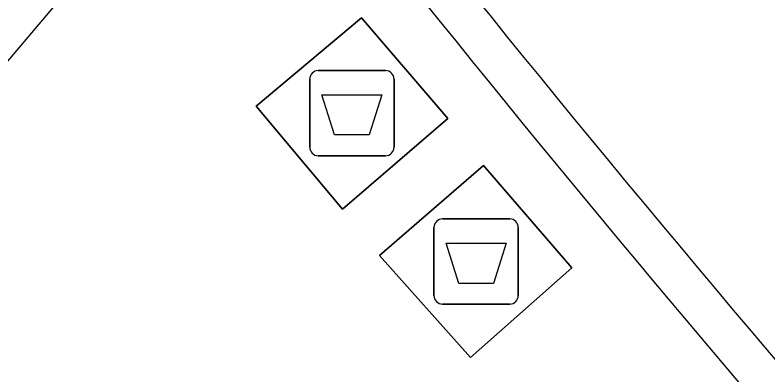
# Model space of a CAD drawing. Extents: x 161087 to 161926, y 382572 to 383873.
# Drawn here: x 161655.19 to 161664.03, y 383113.65 to 383117.88 of the extents above; entities that cross this region are included whole.
import ezdxf

# ---------------------------------------------------------------- set-up
doc = ezdxf.new("R2010")
doc.units = 0
for name, color, linetype in [('IMGEO_Afval_apart_plaats', 7, 'Continuous'), ('IMGEO_Groenvoorziening', 7, 'Continuous'), ('IMGEO_Lijnafwatering', 7, 'Continuous'), ('IMGEO_Muur', 7, 'Continuous'), ('IMGEO_Voetgangersgebied_open', 7, 'Continuous'), ('IMGEO_Voetpad_gesloten', 7, 'Continuous')]:
    doc.layers.add(name, color=color, linetype=linetype)

msp = doc.modelspace()

# ---------------------------------------------------------------- linework, layer by layer
at = {"layer": 'IMGEO_Afval_apart_plaats'}
for p, q in [((161658.7491, 383117.2265), (161659.5389, 383117.2265)), ((161659.5389, 383117.2265), (161658.7491, 383117.2265)), ((161658.6491, 383116.3275), (161658.6491, 383117.1265)), ((161658.6491, 383117.1265), (161658.6491, 383116.3275)), ((161659.6389, 383117.1265), (161659.6389, 383116.3275)), ((161659.6389, 383116.3275), (161659.6389, 383117.1265)), ((161659.5389, 383116.2275), (161658.7491, 383116.2275)), ((161658.7491, 383116.2275), (161659.5389, 383116.2275)), ((161660.2071, 383115.4855), (161660.9969, 383115.4855)), ((161660.9969, 383115.4855), (161660.2071, 383115.4855)), ((161660.1071, 383114.5865), (161660.1071, 383115.3855)), ((161660.1071, 383115.3855), (161660.1071, 383114.5865)), ((161661.0969, 383115.3855), (161661.0969, 383114.5865)), ((161661.0969, 383114.5865), (161661.0969, 383115.3855)), ((161660.9969, 383114.4865), (161660.2071, 383114.4865)), ((161660.2071, 383114.4865), (161660.9969, 383114.4865))]:
    msp.add_line(p, q, dxfattribs=at)
for points in [[(161658.7918, 383116.9414), (161659.4962, 383116.9414), (161659.3474, 383116.4705), (161658.9406, 383116.4705), (161658.7918, 383116.9414)], [(161660.2498, 383115.2004), (161660.9542, 383115.2004), (161660.8054, 383114.7295), (161660.3986, 383114.7295), (161660.2498, 383115.2004)]]:
    msp.add_lwpolyline(points, dxfattribs=at)
for centre, start, end in [((161658.7491, 383117.1265), 90, 180), ((161658.7491, 383117.1265), 90, 180), ((161659.5389, 383117.1265), 0, 90), ((161659.5389, 383117.1265), 360, 90), ((161658.7491, 383116.3275), 180, 270), ((161658.7491, 383116.3275), 180, 270), ((161659.5389, 383116.3275), 270, 0), ((161659.5389, 383116.3275), 270, 0), ((161660.2071, 383115.3855), 90, 180), ((161660.2071, 383115.3855), 90, 180), ((161660.9969, 383115.3855), 0, 90), ((161660.9969, 383115.3855), 360, 90), ((161660.2071, 383114.5865), 180, 270), ((161660.2071, 383114.5865), 180, 270), ((161660.9969, 383114.5865), 270, 0), ((161660.9969, 383114.5865), 270, 0)]:
    msp.add_arc(centre, 0.1, start, end, dxfattribs=at)
at = {"layer": 'IMGEO_Groenvoorziening'}
for centre, radius, start, end in [((161792.983, 383224.6177), 169.9309, 206.322636, 219.436813), ((161832.5531, 383257.0029), 221.0639, 219.404644, 224.817046)]:
    msp.add_arc(centre, radius, start, end, dxfattribs=at)
at = {"layer": 'IMGEO_Lijnafwatering'}
msp.add_lwpolyline([(161652.497, 383114.258), (161656.7, 383119.227)], dxfattribs=at)
at = {"layer": 'IMGEO_Muur'}
for centre, radius, start, end in [((161792.983, 383224.6177), 169.9309, 206.322636, 219.436813), ((161793.0598, 383224.6693), 170.5231, 212.672764, 219.43393), ((161832.5531, 383257.0029), 221.0639, 219.404644, 224.817046), ((161832.2717, 383256.7537), 221.1884, 219.401216, 229.142601)]:
    msp.add_arc(centre, radius, start, end, dxfattribs=at)
at = {"layer": 'IMGEO_Voetgangersgebied_open'}
for points in [[(161659.258, 383117.844), (161660.268, 383116.663), (161659.032, 383115.601), (161658.02, 383116.807)], [(161660.688, 383116.114), (161661.725, 383114.91), (161660.537, 383113.86), (161659.467, 383115.057)]]:
    msp.add_lwpolyline(points, close=True, dxfattribs=at)
for centre, radius, start, end in [((161793.0598, 383224.6693), 170.5231, 212.672764, 219.43393), ((161832.2717, 383256.7537), 221.1884, 219.401216, 229.142601)]:
    msp.add_arc(centre, radius, start, end, dxfattribs=at)
at = {"layer": 'IMGEO_Voetpad_gesloten'}
for points in [[(161659.258, 383117.844), (161658.02, 383116.807), (161659.032, 383115.601), (161660.268, 383116.663)], [(161660.688, 383116.114), (161659.467, 383115.057), (161660.537, 383113.86), (161661.725, 383114.91)]]:
    msp.add_lwpolyline(points, close=True, dxfattribs=at)

doc.saveas('drawing.dxf')
